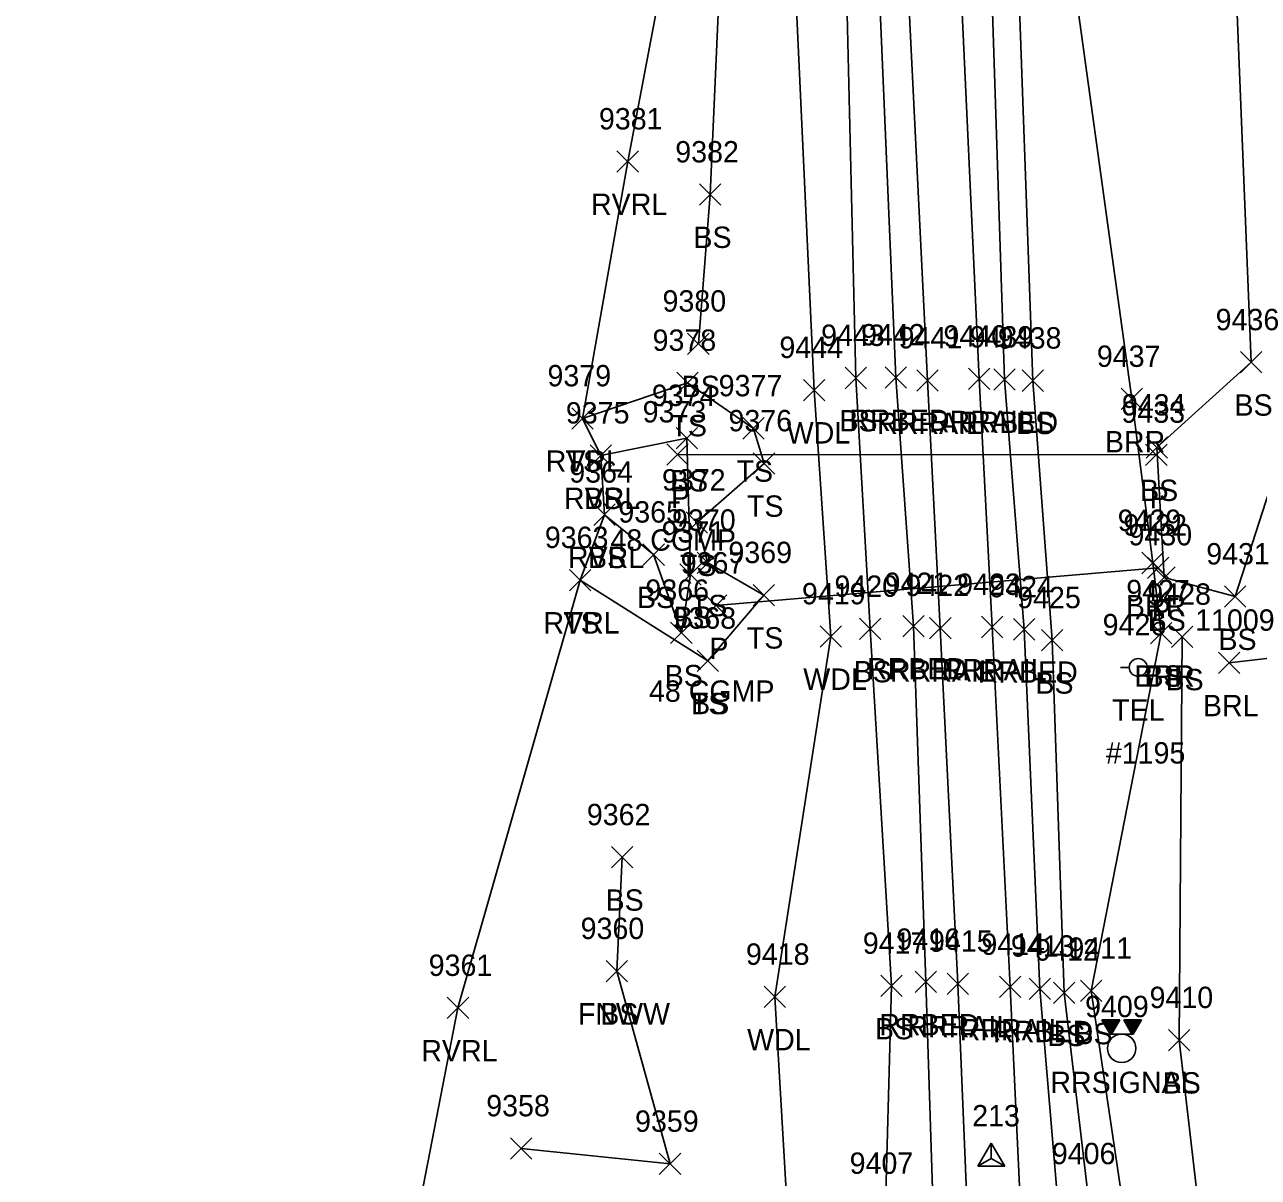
# Model space of a CAD drawing. Extents: x 1769141 to 1770911, y 735471 to 741449.
# Drawn here: x 1770188.5 to 1770303.8, y 738790.1 to 738898 of the extents above; entities that cross this region are included whole.
import ezdxf

# ---------------------------------------------------------------- set-up
doc = ezdxf.new("R2010")
doc.units = 0
for name, color, linetype in [('C_I', 7, 'Continuous'), ('CPSM', 7, 'Continuous'), ('D_A', 7, 'Continuous'), ('D_C', 7, 'Continuous'), ('D_I', 7, 'Continuous'), ('D_TIC', 7, 'Continuous'), ('DCP', 7, 'Continuous'), ('L_A', 7, 'Continuous'), ('L_I', 7, 'Continuous'), ('L_TIC', 7, 'Continuous'), ('LABL', 7, 'Continuous'), ('LAWA', 7, 'Continuous'), ('LAWE', 7, 'Continuous'), ('LELB', 7, 'Continuous'), ('LFNC', 7, 'Continuous'), ('LSOGP', 7, 'Continuous'), ('R_A', 7, 'Continuous'), ('R_I', 7, 'Continuous'), ('R_TIC', 7, 'Continuous'), ('RR', 7, 'Continuous'), ('RRB', 7, 'Continuous'), ('TCSH', 7, 'Continuous'), ('U_A', 7, 'Continuous'), ('U_C', 7, 'Continuous'), ('U_I', 7, 'Continuous'), ('UP', 7, 'Continuous')]:
    doc.layers.add(name, color=color, linetype=linetype)

msp = doc.modelspace()

# ---------------------------------------------------------------- linework, layer by layer
at = {"layer": 'CPSM'}
for p, q in [((1770277.62, 738791.16), (1770278.87, 738793.32)), ((1770280.12, 738791.16), (1770278.87, 738793.32)), ((1770278.87, 738791.88), (1770278.87, 738793.32)), ((1770277.62, 738791.16), (1770278.87, 738791.88)), ((1770278.87, 738791.88), (1770278.87, 738791.88)), ((1770278.87, 738791.88), (1770280.12, 738791.16)), ((1770277.62, 738791.16), (1770280.12, 738791.16))]:
    msp.add_line(p, q, dxfattribs=at)
at = {"layer": 'D_TIC'}
for points in [[(1770248.52, 738856.75), (1770250.52, 738858.75)], [(1770250.52, 738856.75), (1770248.52, 738858.75)], [(1770293.3, 738856.72), (1770295.3, 738858.72)], [(1770295.3, 738856.72), (1770293.3, 738858.72)], [(1770293.48, 738846.16), (1770295.48, 738848.16)], [(1770295.48, 738846.16), (1770293.48, 738848.16)], [(1770252.12, 738842.61), (1770254.12, 738844.61)], [(1770254.12, 738842.61), (1770252.12, 738844.61)]]:
    msp.add_lwpolyline(points, dxfattribs=at)
at = {"layer": 'DCP'}
for points in [[(1770249.52, 738857.75), (1770294.3, 738857.72)], [(1770253.12, 738843.61), (1770294.48, 738847.16)]]:
    msp.add_lwpolyline(points, dxfattribs=at)
at = {"layer": 'L_TIC'}
for points in [[(1770243.86, 738884.17), (1770245.86, 738886.17)], [(1770245.86, 738884.17), (1770243.86, 738886.17)], [(1770251.57, 738881.08), (1770253.57, 738883.08)], [(1770253.57, 738881.08), (1770251.57, 738883.08)], [(1770250.47, 738867.12), (1770252.47, 738869.12)], [(1770252.47, 738867.12), (1770250.47, 738869.12)], [(1770302.17, 738865.38), (1770304.17, 738867.38)], [(1770304.17, 738865.38), (1770302.17, 738867.38)], [(1770249.45, 738863.45), (1770251.45, 738865.45)], [(1770251.45, 738863.45), (1770249.45, 738865.45)], [(1770265.21, 738863.91), (1770267.21, 738865.91)], [(1770267.21, 738863.91), (1770265.21, 738865.91)], [(1770281.74, 738863.66), (1770283.74, 738865.66)], [(1770283.74, 738863.66), (1770281.74, 738865.66)], [(1770261.31, 738862.78), (1770263.31, 738864.78)], [(1770263.31, 738862.78), (1770261.31, 738864.78)], [(1770291, 738861.95), (1770293, 738863.95)], [(1770293, 738861.95), (1770291, 738863.95)], [(1770239.63, 738860.13), (1770241.63, 738862.13)], [(1770241.63, 738860.13), (1770239.63, 738862.13)], [(1770239.63, 738860.13), (1770241.63, 738862.13)], [(1770241.63, 738860.13), (1770239.63, 738862.13)], [(1770255.63, 738859.2), (1770257.63, 738861.2)], [(1770257.63, 738859.2), (1770255.63, 738861.2)], [(1770249.38, 738858.29), (1770251.38, 738860.29)], [(1770251.38, 738858.29), (1770249.38, 738860.29)], [(1770293.34, 738857.4), (1770295.34, 738859.4)], [(1770295.34, 738857.4), (1770293.34, 738859.4)], [(1770241.34, 738856.65), (1770243.34, 738858.65)], [(1770243.34, 738856.65), (1770241.34, 738858.65)], [(1770241.34, 738856.65), (1770243.34, 738858.65)], [(1770243.34, 738856.65), (1770241.34, 738858.65)], [(1770256.61, 738855.92), (1770258.61, 738857.92)], [(1770258.61, 738855.92), (1770256.61, 738857.92)], [(1770241.7, 738851.12), (1770243.7, 738853.12)], [(1770243.7, 738851.12), (1770241.7, 738853.12)], [(1770241.7, 738851.12), (1770243.7, 738853.12)], [(1770243.7, 738851.12), (1770241.7, 738853.12)], [(1770250.33, 738850.38), (1770252.33, 738852.38)], [(1770252.33, 738850.38), (1770250.33, 738852.38)], [(1770246.29, 738847.38), (1770248.29, 738849.38)], [(1770248.29, 738847.38), (1770246.29, 738849.38)], [(1770251.35, 738846.62), (1770253.35, 738848.62)], [(1770253.35, 738846.62), (1770251.35, 738848.62)], [(1770292.96, 738846.6), (1770294.96, 738848.6)], [(1770294.96, 738846.6), (1770292.96, 738848.6)], [(1770239.42, 738845), (1770241.42, 738847)], [(1770241.42, 738845), (1770239.42, 738847)], [(1770239.42, 738845), (1770241.42, 738847)], [(1770241.42, 738845), (1770239.42, 738847)], [(1770249.73, 738845.51), (1770251.73, 738847.51)], [(1770251.73, 738845.51), (1770249.73, 738847.51)], [(1770294.05, 738845.25), (1770296.05, 738847.25)], [(1770296.05, 738845.25), (1770294.05, 738847.25)], [(1770294.05, 738845.25), (1770296.05, 738847.25)], [(1770296.05, 738845.25), (1770294.05, 738847.25)], [(1770256.59, 738843.59), (1770258.59, 738845.59)], [(1770258.59, 738843.59), (1770256.59, 738845.59)], [(1770300.67, 738843.46), (1770302.67, 738845.46)], [(1770302.67, 738843.46), (1770300.67, 738845.46)], [(1770266.55, 738840.43), (1770268.55, 738842.43)], [(1770268.55, 738840.43), (1770266.55, 738842.43)], [(1770248.88, 738840.06), (1770250.88, 738842.06)], [(1770250.88, 738840.06), (1770248.88, 738842.06)], [(1770262.86, 738839.73), (1770264.86, 738841.73)], [(1770264.86, 738839.73), (1770262.86, 738841.73)], [(1770283.55, 738839.37), (1770285.55, 738841.37)], [(1770285.55, 738839.37), (1770283.55, 738841.37)], [(1770293.75, 738840.02), (1770295.75, 738842.02)], [(1770295.75, 738840.02), (1770293.75, 738842.02)], [(1770293.75, 738840.02), (1770295.75, 738842.02)], [(1770295.75, 738840.02), (1770293.75, 738842.02)], [(1770295.72, 738839.69), (1770297.72, 738841.69)], [(1770297.72, 738839.69), (1770295.72, 738841.69)], [(1770251.35, 738837.45), (1770253.35, 738839.45)], [(1770253.35, 738837.45), (1770251.35, 738839.45)], [(1770251.35, 738837.45), (1770253.35, 738839.45)], [(1770253.35, 738837.45), (1770251.35, 738839.45)], [(1770300.12, 738837.26), (1770302.12, 738839.26)], [(1770302.12, 738837.26), (1770300.12, 738839.26)], [(1770243.35, 738819.06), (1770245.35, 738821.06)], [(1770245.35, 738819.06), (1770243.35, 738821.06)], [(1770242.85, 738808.41), (1770244.85, 738810.41)], [(1770244.85, 738808.41), (1770242.85, 738810.41)], [(1770242.85, 738808.41), (1770244.85, 738810.41)], [(1770244.85, 738808.41), (1770242.85, 738810.41)], [(1770268.54, 738807.03), (1770270.54, 738809.03)], [(1770270.54, 738807.03), (1770268.54, 738809.03)], [(1770257.61, 738806), (1770259.61, 738808)], [(1770259.61, 738806), (1770257.61, 738808)], [(1770284.67, 738806.39), (1770286.67, 738808.39)], [(1770286.67, 738806.39), (1770284.67, 738808.39)], [(1770287.2, 738806.56), (1770289.2, 738808.56)], [(1770289.2, 738806.56), (1770287.2, 738808.56)], [(1770227.99, 738804.96), (1770229.99, 738806.96)], [(1770229.99, 738804.96), (1770227.99, 738806.96)], [(1770295.45, 738801.95), (1770297.45, 738803.95)], [(1770297.45, 738801.95), (1770295.45, 738803.95)], [(1770233.89, 738791.82), (1770235.89, 738793.82)], [(1770235.89, 738791.82), (1770233.89, 738793.82)], [(1770247.82, 738790.37), (1770249.82, 738792.37)], [(1770249.82, 738790.37), (1770247.82, 738792.37)], [(1770247.82, 738790.37), (1770249.82, 738792.37)], [(1770249.82, 738790.37), (1770247.82, 738792.37)]]:
    msp.add_lwpolyline(points, dxfattribs=at)
at = {"layer": 'LABL'}
for points in [[(1770294.75, 738841.02), (1770293.96, 738847.6), (1770292, 738862.95), (1770285.05, 738913.33), (1770283.59, 738965.26), (1770280.48, 739010.56), (1770278.67, 739061.29)], [(1770301.12, 738838.26), (1770310.49, 738839.34), (1770330.71, 738861.73), (1770329.13, 738870.56), (1770327.4, 738916.95), (1770327.4, 738949.93), (1770323.84, 738997.9), (1770319.24, 739057.78)]]:
    msp.add_lwpolyline(points, dxfattribs=at)
at = {"layer": 'LAWA'}
msp.add_lwpolyline([(1770259.94, 738784.57), (1770258.61, 738807), (1770263.86, 738840.73), (1770262.31, 738863.78), (1770260.44, 738904.15), (1770254.54, 738962.03), (1770252.59, 739004.85), (1770250.18, 739056.62)], dxfattribs=at)
at = {"layer": 'LAWE'}
msp.add_lwpolyline([(1770210.53, 738748.14), (1770221.92, 738769.64), (1770228.99, 738805.96), (1770240.42, 738846), (1770242.7, 738852.12), (1770242.34, 738857.65), (1770240.63, 738861.13), (1770244.86, 738885.17), (1770250.52, 738914.98), (1770249.96, 738950.56), (1770243.53, 738984.11), (1770247.78, 739036.02), (1770243.33, 739079.58), (1770243.44, 739125.92), (1770241.08, 739154.55), (1770241.27, 739185.31), (1770236.94, 739226.92), (1770235.59, 739262.81), (1770232.05, 739296.98), (1770219.45, 739319.18), (1770188.46, 739359.68)], dxfattribs=at)
at = {"layer": 'LELB'}
for points in [[(1770295.05, 738846.25), (1770294.34, 738858.4), (1770303.17, 738866.38), (1770300.8, 738925.38), (1770296.6, 738977.67), (1770294.51, 739013.05), (1770288.22, 739065.33), (1770285.19, 739102.71), (1770284.57, 739150.73), (1770282.09, 739191.34)], [(1770295.05, 738846.25), (1770301.67, 738844.46), (1770309.37, 738868.34), (1770308.29, 738922.87), (1770311.35, 738976.65), (1770313.73, 739027.43), (1770311.62, 739066.24), (1770308.24, 739091.62), (1770304.62, 739140.64), (1770305.1, 739176.18), (1770308.81, 739183.54)], [(1770287.92, 738788.34), (1770285.67, 738807.39), (1770284.55, 738840.37), (1770282.74, 738864.66), (1770281.17, 738909.16), (1770279.45, 738964.85), (1770276.81, 739009.84), (1770273.74, 739060.77)], [(1770268.96, 738787.44), (1770269.54, 738808.03), (1770267.55, 738841.43), (1770266.21, 738864.91), (1770265.26, 738904.24), (1770261.26, 738963.57), (1770260.36, 739007.05), (1770257.15, 739057.78)], [(1770251.47, 738868.12), (1770252.57, 738882.08), (1770254.17, 738917.97)], [(1770240.42, 738846), (1770252.35, 738838.45), (1770257.59, 738844.59), (1770252.35, 738847.62), (1770251.33, 738851.38), (1770257.61, 738856.92), (1770256.63, 738860.2), (1770250.45, 738864.45), (1770240.63, 738861.13)], [(1770242.7, 738852.12), (1770247.29, 738848.38), (1770249.88, 738841.06), (1770250.73, 738846.51), (1770250.38, 738859.29), (1770242.34, 738857.65)], [(1770305.93, 738614.21), (1770303.8, 738637.88), (1770297.73, 738685.6), (1770295.56, 738723.18), (1770293.45, 738765.7), (1770294.13, 738774.63), (1770292.14, 738781.13), (1770288.2, 738807.56), (1770294.75, 738841.02)], [(1770313.05, 738616.62), (1770309.76, 738638), (1770302.47, 738686.09), (1770300.55, 738723.81), (1770298.74, 738764.86), (1770298.88, 738772.96), (1770299.09, 738780.19), (1770296.45, 738802.95), (1770296.72, 738840.69)], [(1770243.85, 738809.41), (1770244.35, 738820.06)], [(1770234.89, 738792.82), (1770248.82, 738791.37)]]:
    msp.add_lwpolyline(points, dxfattribs=at)
at = {"layer": 'LFNC'}
msp.add_lwpolyline([(1770248.82, 738791.37), (1770243.85, 738809.41)], dxfattribs=at)
at = {"layer": 'LSOGP'}
msp.add_lwpolyline([(1770247.78, 739036.02), (1770243.53, 738984.11), (1770249.96, 738950.56), (1770250.52, 738914.98), (1770244.86, 738885.17), (1770240.63, 738861.13), (1770242.34, 738857.65), (1770242.7, 738852.12), (1770240.42, 738846), (1770228.99, 738805.96), (1770221.92, 738769.64), (1770210.53, 738748.14), (1770232.29, 738748.76), (1770236.7, 738727.63), (1770233.41, 738685.9), (1770237.36, 738623.37)], dxfattribs=at)
at = {"layer": 'R_TIC'}
for points in [[(1770268.95, 738863.96), (1770270.95, 738865.96)], [(1770270.95, 738863.96), (1770268.95, 738865.96)], [(1770271.9, 738863.68), (1770273.9, 738865.68)], [(1770273.9, 738863.68), (1770271.9, 738865.68)], [(1770276.73, 738863.84), (1770278.73, 738865.84)], [(1770278.73, 738863.84), (1770276.73, 738865.84)], [(1770279.11, 738863.76), (1770281.11, 738865.76)], [(1770281.11, 738863.76), (1770279.11, 738865.76)], [(1770270.58, 738840.7), (1770272.58, 738842.7)], [(1770272.58, 738840.7), (1770270.58, 738842.7)], [(1770273.1, 738840.5), (1770275.1, 738842.5)], [(1770275.1, 738840.5), (1770273.1, 738842.5)], [(1770277.94, 738840.61), (1770279.94, 738842.61)], [(1770279.94, 738840.61), (1770277.94, 738842.61)], [(1770280.94, 738840.39), (1770282.94, 738842.39)], [(1770282.94, 738840.39), (1770280.94, 738842.39)], [(1770271.75, 738807.4), (1770273.75, 738809.4)], [(1770273.75, 738807.4), (1770271.75, 738809.4)], [(1770274.73, 738807.22), (1770276.73, 738809.22)], [(1770276.73, 738807.22), (1770274.73, 738809.22)], [(1770279.63, 738806.93), (1770281.63, 738808.93)], [(1770281.63, 738806.93), (1770279.63, 738808.93)], [(1770282.4, 738806.76), (1770284.4, 738808.76)], [(1770284.4, 738806.76), (1770282.4, 738808.76)]]:
    msp.add_lwpolyline(points, dxfattribs=at)
at = {"layer": 'RR'}
for points in [[(1770306.83, 738212.61), (1770305.97, 738251.61), (1770305.45, 738274.73), (1770303.86, 738318.41), (1770301.59, 738373.37), (1770299.6, 738416.06), (1770297.81, 738458.2), (1770295.91, 738494.23), (1770293.95, 738535.47), (1770292.37, 738567.24), (1770290.33, 738610.79), (1770288.95, 738639.29), (1770286.62, 738684.53), (1770284.78, 738722.44), (1770282.75, 738765.34), (1770281.81, 738782.62), (1770280.63, 738807.93), (1770278.94, 738841.61), (1770277.73, 738864.84), (1770275.76, 738907.17), (1770272.82, 738964.46), (1770270.62, 739009.24), (1770268.25, 739059.17)], [(1770301.97, 738212.47), (1770301.09, 738251.23), (1770300.45, 738274.52), (1770298.83, 738317.94), (1770296.67, 738373.26), (1770294.78, 738415.75), (1770292.82, 738457.58), (1770291.14, 738493.74), (1770289.07, 738535.25), (1770287.55, 738567.14), (1770285.28, 738610.63), (1770283.97, 738639.09), (1770281.79, 738684.17), (1770279.94, 738722.46), (1770277.74, 738764.73), (1770276.79, 738782.67), (1770275.73, 738808.22), (1770274.1, 738841.5), (1770272.9, 738864.68), (1770270.88, 738905.77), (1770268.08, 738963.97), (1770265.55, 739008.76), (1770263.29, 739058.54)]]:
    msp.add_lwpolyline(points, dxfattribs=at)
at = {"layer": 'RRB'}
for points in [[(1770309.73, 738212.86), (1770310.49, 738250.9), (1770309.26, 738275.06), (1770306.88, 738318.18), (1770305.41, 738373.19), (1770303.18, 738416.18), (1770300.79, 738458.59), (1770298.49, 738494.01), (1770297.04, 738536.46), (1770294.86, 738567.22), (1770292.96, 738610.45), (1770291.98, 738639.65), (1770289.94, 738684.66), (1770287.49, 738722.38), (1770286.38, 738765.8), (1770285.58, 738776.55), (1770285.43, 738783.69), (1770283.4, 738807.76), (1770281.94, 738841.39), (1770280.11, 738864.76), (1770278.71, 738907.77), (1770276.02, 738964.78), (1770273.87, 739009.57), (1770271.43, 739060.03)], [(1770299.07, 738212.61), (1770298.2, 738250.42), (1770297.38, 738275.96), (1770296.49, 738317.49), (1770293.78, 738373.31), (1770292.07, 738415.37), (1770290.67, 738457.61), (1770288.25, 738494.03), (1770286.88, 738535.11), (1770284.37, 738566.9), (1770283.35, 738611.08), (1770281.22, 738639.28), (1770279.31, 738683.92), (1770276.99, 738722.67), (1770274.83, 738764.68), (1770274.02, 738775.85), (1770273.59, 738782.27), (1770272.75, 738808.4), (1770271.58, 738841.7), (1770269.95, 738864.96), (1770268.23, 738905.19), (1770264.82, 738963.75), (1770263.31, 739007.85), (1770260.59, 739058.13)]]:
    msp.add_lwpolyline(points, dxfattribs=at)
at = {"layer": 'TCSH'}
for p, q in [((1770290.88, 738804.84), (1770289.21, 738804.84)), ((1770289.21, 738804.84), (1770289.98, 738803.51)), ((1770290.11, 738803.51), (1770290.88, 738804.84)), ((1770292.92, 738804.84), (1770291.25, 738804.84)), ((1770291.25, 738804.84), (1770292.02, 738803.51)), ((1770292.15, 738803.51), (1770292.92, 738804.84)), ((1770292.15, 738803.51), (1770289.98, 738803.51)), ((1770291.06, 738802.18), (1770291.06, 738802.18))]:
    msp.add_line(p, q, dxfattribs=at)
for points in [[(1770289.26, 738804.77), (1770290.84, 738804.77)], [(1770289.34, 738804.63), (1770290.76, 738804.63)], [(1770289.41, 738804.5), (1770290.68, 738804.5)], [(1770289.49, 738804.37), (1770290.61, 738804.37)], [(1770289.57, 738804.23), (1770290.53, 738804.23)], [(1770289.64, 738804.1), (1770290.45, 738804.1)], [(1770291.28, 738804.8), (1770292.89, 738804.8)], [(1770291.35, 738804.66), (1770292.81, 738804.66)], [(1770291.43, 738804.53), (1770292.73, 738804.53)], [(1770291.51, 738804.4), (1770292.66, 738804.4)], [(1770291.58, 738804.26), (1770292.58, 738804.26)], [(1770291.66, 738804.13), (1770292.5, 738804.13)], [(1770291.74, 738804), (1770292.43, 738804)], [(1770289.72, 738803.97), (1770290.37, 738803.97)], [(1770289.8, 738803.83), (1770290.3, 738803.83)], [(1770289.87, 738803.7), (1770290.22, 738803.7)], [(1770289.95, 738803.57), (1770290.14, 738803.57)], [(1770291.82, 738803.86), (1770292.35, 738803.86)], [(1770291.89, 738803.73), (1770292.27, 738803.73)], [(1770291.97, 738803.6), (1770292.19, 738803.6)]]:
    msp.add_lwpolyline(points, dxfattribs=at)
msp.add_circle((1770291.06, 738802.18), 1.33, dxfattribs=at)
at = {"layer": 'UP'}
for p, q in [((1770290.94, 738837.83), (1770291.77, 738837.83)), ((1770292.6, 738837.83), (1770292.6, 738837.83)), ((1770294.27, 738837.83), (1770293.43, 738837.83)), ((1770293.43, 738837.83), (1770293.43, 738837.83)), ((1770294.27, 738837.83), (1770294.27, 738837.83))]:
    msp.add_line(p, q, dxfattribs=at)
msp.add_circle((1770292.6, 738837.83), 0.833, dxfattribs=at)

# ---------------------------------------------------------------- texts
at = {"layer": 'C_I'}
msp.add_text('213', height=2, dxfattribs=at).set_placement((1770277.08, 738794.88))
at = {"layer": 'D_A'}
for p in [(1770248.9, 738852.75), (1770293.68, 738852.72), (1770293.86, 738842.16), (1770252.5, 738838.61)]:
    msp.add_text('P', height=2, dxfattribs=at).set_placement(p)
at = {"layer": 'D_C'}
for p in [(1770243.25, 738848.75), (1770246.85, 738834.61)]:
    msp.add_text('48 CGMP', height=2, dxfattribs=at).set_placement(p)
at = {"layer": 'D_I'}
for s, p in [('9373', (1770246.26, 738860.75)), ('9433', (1770291.04, 738860.72)), ('9432', (1770291.22, 738850.16)), ('9367', (1770249.82, 738846.61))]:
    msp.add_text(s, height=2, dxfattribs=at).set_placement(p)
at = {"layer": 'L_A'}
for s, p in [('RVRL', (1770241.43, 738880.17)), ('BS', (1770251.01, 738877.08)), ('BS', (1770249.91, 738863.12)), ('BS', (1770301.61, 738861.38)), ('BS', (1770264.66, 738859.91)), ('BS', (1770281.18, 738859.66)), ('TS', (1770248.86, 738859.45)), ('WDL', (1770259.73, 738858.78)), ('BRR', (1770289.49, 738857.95)), ('RVRL', (1770237.2, 738856.13)), ('TS', (1770239.04, 738856.13)), ('TS', (1770255.04, 738855.2)), ('BS', (1770248.82, 738854.29)), ('BS', (1770292.78, 738853.4)), ('RVRL', (1770238.9, 738852.65)), ('BS', (1770240.78, 738852.65)), ('TS', (1770256.02, 738851.92)), ('RVRL', (1770239.27, 738847.12)), ('BS', (1770241.14, 738847.12)), ('TS', (1770249.74, 738846.38)), ('BS', (1770245.73, 738843.38)), ('TS', (1770250.76, 738842.62)), ('BRR', (1770291.45, 738842.6)), ('BS', (1770249.17, 738841.51)), ('BS', (1770293.49, 738841.25)), ('BS', (1770293.49, 738841.25)), ('RVRL', (1770236.98, 738841)), ('TS', (1770238.83, 738841)), ('TS', (1770256, 738839.59)), ('BS', (1770300.11, 738839.46)), ('BS', (1770248.32, 738836.06)), ('WDL', (1770261.28, 738835.73)), ('BS', (1770265.99, 738836.43)), ('BRR', (1770292.24, 738836.02)), ('BS', (1770293.19, 738836.02)), ('BS', (1770295.16, 738835.69)), ('BS', (1770282.99, 738835.37)), ('TS', (1770250.76, 738833.45)), ('BS', (1770250.79, 738833.45)), ('BRL', (1770298.66, 738833.26)), ('BS', (1770242.79, 738815.06)), ('FNWW', (1770240.2, 738804.41)), ('BS', (1770242.29, 738804.41)), ('WDL', (1770256.03, 738802)), ('BS', (1770267.98, 738803.03)), ('BS', (1770284.11, 738802.39)), ('BS', (1770286.64, 738802.56)), ('RVRL', (1770225.56, 738800.96)), ('BS', (1770294.89, 738797.95))]:
    msp.add_text(s, height=2, dxfattribs=at).set_placement(p)
at = {"layer": 'L_I'}
for s, p in [('9381', (1770242.17, 738888.17)), ('9382', (1770249.31, 738885.08)), ('9380', (1770248.12, 738871.12)), ('9436', (1770299.85, 738869.38)), ('9443', (1770262.95, 738867.91)), ('9378', (1770247.19, 738867.45)), ('9444', (1770259.05, 738866.78)), ('9438', (1770279.48, 738867.66)), ('9437', (1770288.74, 738865.95)), ('9379', (1770237.36, 738864.13)), ('9379', (1770237.36, 738864.13)), ('9377', (1770253.37, 738863.2)), ('9374', (1770247.12, 738862.29)), ('9434', (1770291.08, 738861.4)), ('9375', (1770239.08, 738860.65)), ('9375', (1770239.08, 738860.65)), ('9376', (1770254.29, 738859.92)), ('9364', (1770239.4, 738855.12)), ('9364', (1770239.4, 738855.12)), ('9372', (1770248.07, 738854.38)), ('9365', (1770243.99, 738851.38)), ('9370', (1770249.01, 738850.62)), ('9429', (1770290.69, 738850.6)), ('9371', (1770248.04, 738849.51)), ('9363', (1770237.11, 738849)), ('9363', (1770237.11, 738849)), ('9430', (1770291.7, 738849.25)), ('9430', (1770291.7, 738849.25)), ('9369', (1770254.28, 738847.59)), ('9431', (1770298.97, 738847.46)), ('9366', (1770246.52, 738844.06)), ('9419', (1770261.16, 738843.73)), ('9420', (1770264.2, 738844.43)), ('9427', (1770291.49, 738844.02)), ('9427', (1770291.49, 738844.02)), ('9428', (1770293.46, 738843.69)), ('9425', (1770281.29, 738843.37)), ('9368', (1770249.05, 738841.45)), ('9368', (1770249.05, 738841.45)), ('11009', (1770297.93, 738841.26)), ('9362', (1770241.04, 738823.06)), ('9360', (1770240.46, 738812.41)), ('9360', (1770240.46, 738812.41)), ('9417', (1770266.85, 738811.03)), ('9412', (1770282.98, 738810.39)), ('9411', (1770286.08, 738810.56)), ('9361', (1770226.25, 738808.96)), ('9418', (1770255.92, 738810)), ('9410', (1770293.67, 738805.95)), ('9358', (1770231.63, 738795.82)), ('9359', (1770245.55, 738794.37)), ('9359', (1770245.55, 738794.37)), ('9407', (1770265.62, 738790.44)), ('9406', (1770284.53, 738791.34))]:
    msp.add_text(s, height=2, dxfattribs=at).set_placement(p)
at = {"layer": 'R_A'}
for s, p in [('RRBED', (1770265.6, 738859.96)), ('RRRAIL', (1770273.03, 738859.84)), ('RRBED', (1770275.75, 738859.76)), ('RRRAIL', (1770268.19, 738859.68)), ('RRBED', (1770267.23, 738836.7)), ('RRRAIL', (1770274.23, 738836.61)), ('RRRAIL', (1770269.39, 738836.5)), ('RRBED', (1770277.59, 738836.39)), ('RRBED', (1770268.39, 738803.4)), ('RRRAIL', (1770271.02, 738803.22)), ('RRRAIL', (1770275.92, 738802.93)), ('RRBED', (1770279.04, 738802.76)), ('RRSIGNAL', (1770284.39, 738798))]:
    msp.add_text(s, height=2, dxfattribs=at).set_placement(p)
at = {"layer": 'R_I'}
for s, p in [('9442', (1770266.69, 738867.96)), ('9440', (1770274.39, 738867.84)), ('9439', (1770276.84, 738867.76)), ('9441', (1770270.2, 738867.68)), ('9421', (1770268.89, 738844.7)), ('9422', (1770270.84, 738844.5)), ('9423', (1770275.68, 738844.61)), ('9424', (1770278.68, 738844.39)), ('9416', (1770270, 738811.4)), ('9415', (1770273.04, 738811.22)), ('9414', (1770277.94, 738810.93)), ('9413', (1770280.7, 738810.76)), ('9409', (1770287.64, 738805.1))]:
    msp.add_text(s, height=2, dxfattribs=at).set_placement(p)
at = {"layer": 'U_A'}
msp.add_text('TEL', height=2, dxfattribs=at).set_placement((1770290.16, 738832.83))
at = {"layer": 'U_C'}
msp.add_text('#1195', height=2, dxfattribs=at).set_placement((1770289.58, 738828.83))
at = {"layer": 'U_I'}
msp.add_text('9426', height=2, dxfattribs=at).set_placement((1770289.28, 738840.83))

doc.saveas('drawing.dxf')
